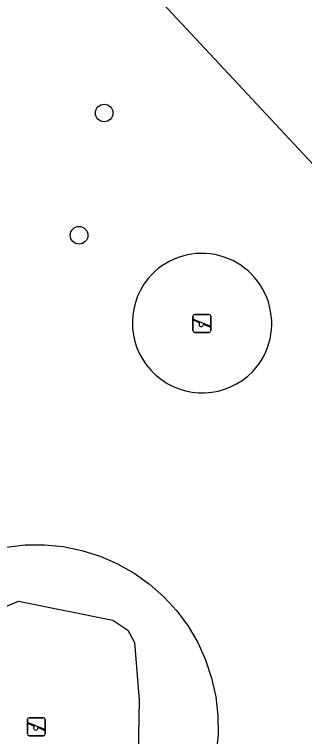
# Model space of a CAD drawing. Extents: x 157466 to 158888, y 383063 to 384677.
# Drawn here: x 158106.73 to 158122.87, y 384138.1 to 384178.22 of the extents above; entities that cross this region are included whole.
import ezdxf

# ---------------------------------------------------------------- set-up
doc = ezdxf.new("R2010")
doc.units = 0
for name, color, linetype in [('IMGEO_Boom', 7, 'Continuous'), ('IMGEO_Groenvoorziening', 7, 'Continuous'), ('IMGEO_Speelvoorziening', 7, 'Continuous'), ('IMGEO_Voetpad_open', 7, 'Continuous')]:
    doc.layers.add(name, color=color, linetype=linetype)

msp = doc.modelspace()

# ---------------------------------------------------------------- linework, layer by layer
at = {"layer": 'IMGEO_Boom'}
for centre in [(158111.723, 384172.742), (158110.327, 384165.948)]:
    msp.add_circle(centre, 0.489, dxfattribs=at)
at = {"layer": 'IMGEO_Groenvoorziening'}
for points in [[(158097.859, 384138.032), (158097.85, 384139.091), (158097.951, 384140.145), (158098.162, 384141.182), (158098.481, 384142.192), (158098.903, 384143.163), (158099.424, 384144.084), (158100.039, 384144.946), (158100.74, 384145.739), (158101.521, 384146.454), (158102.372, 384147.084), (158103.284, 384147.621), (158104.247, 384148.06), (158105.251, 384148.396), (158106.285, 384148.625), (158107.337, 384148.745), (158108.395, 384148.755), (158109.449, 384148.653), (158110.487, 384148.442)], [(158110.487, 384148.442), (158111.496, 384148.124), (158112.467, 384147.702), (158113.389, 384147.18), (158114.251, 384146.566), (158115.043, 384145.864), (158115.759, 384145.084), (158116.388, 384144.233), (158116.926, 384143.32), (158117.365, 384142.357), (158117.701, 384141.353), (158117.93, 384140.319), (158118.05, 384139.268), (158118.059, 384138.209), (158117.958, 384137.155)], [(158112.529, 384134.589), (158109.427, 384133.335), (158107.598, 384133.049), (158102.506, 384134.482), (158101.233, 384137.205), (158101.654, 384141.035), (158102.228, 384142.439), (158103.146, 384143.528), (158105.498, 384145.019), (158106.961, 384145.62), (158112.21, 384144.56), (158113.042, 384144.016), (158113.415, 384143.328), (158113.673, 384140.118), (158113.615, 384137.224), (158112.529, 384134.589)]]:
    msp.add_lwpolyline(points, dxfattribs=at)
for centre, radius, start, end in [((158117.154, 384161.052), 3.892, 316.8154, 140.1866), ((158117.186, 384161.088), 3.894, 140.908, 316.0939)]:
    msp.add_arc(centre, radius, start, end, dxfattribs=at)
at = {"layer": 'IMGEO_Speelvoorziening'}
for p, q in [((158116.659, 384160.652), (158116.659, 384161.452)), ((158116.659, 384161.452), (158116.659, 384160.652)), ((158116.759, 384161.552), (158117.549, 384161.552)), ((158117.549, 384161.552), (158116.759, 384161.552)), ((158117.649, 384161.452), (158117.649, 384160.652)), ((158117.649, 384160.652), (158117.649, 384161.452)), ((158117.042, 384161.08), (158116.703, 384161.217)), ((158116.728, 384161.277), (158117.604, 384160.924)), ((158117.58, 384160.864), (158117.24, 384161.001)), ((158117.549, 384160.552), (158116.759, 384160.552)), ((158116.759, 384160.552), (158117.549, 384160.552)), ((158107.455, 384138.25), (158107.455, 384139.05)), ((158107.455, 384139.05), (158107.455, 384138.25)), ((158107.555, 384139.15), (158108.345, 384139.15)), ((158108.345, 384139.15), (158107.555, 384139.15)), ((158108.445, 384139.05), (158108.445, 384138.25)), ((158108.445, 384138.25), (158108.445, 384139.05)), ((158107.838, 384138.678), (158107.499, 384138.815)), ((158107.524, 384138.875), (158108.4, 384138.522)), ((158108.376, 384138.462), (158108.036, 384138.599)), ((158108.345, 384138.15), (158107.555, 384138.15)), ((158107.555, 384138.15), (158108.345, 384138.15))]:
    msp.add_line(p, q, dxfattribs=at)
for centre, radius, start, end in [((158116.759, 384161.452), 0.1, 90, 180), ((158116.759, 384161.452), 0.1, 90, 180), ((158117.549, 384161.452), 0.1, 0, 90), ((158117.549, 384161.452), 0.1, 360, 90), ((158116.716, 384161.247), 0.0327, 68.078, 248.078), ((158117.121, 384160.99), 0.12, 130.9928, 5.1632), ((158116.759, 384160.652), 0.1, 180, 270), ((158116.759, 384160.652), 0.1, 180, 270), ((158117.549, 384160.652), 0.1, 270, 0), ((158117.549, 384160.652), 0.1, 270, 0), ((158117.592, 384160.894), 0.0327, 248.078, 68.078), ((158107.555, 384139.05), 0.1, 90, 180), ((158107.555, 384139.05), 0.1, 90, 180), ((158108.345, 384139.05), 0.1, 0, 90), ((158108.345, 384139.05), 0.1, 360, 90), ((158107.512, 384138.845), 0.0327, 68.078, 248.078), ((158107.917, 384138.588), 0.12, 130.9928, 5.1632), ((158107.555, 384138.25), 0.1, 180, 270), ((158107.555, 384138.25), 0.1, 180, 270), ((158108.345, 384138.25), 0.1, 270, 0), ((158108.345, 384138.25), 0.1, 270, 0), ((158108.388, 384138.492), 0.0327, 248.078, 68.078)]:
    msp.add_arc(centre, radius, start, end, dxfattribs=at)
at = {"layer": 'IMGEO_Voetpad_open'}
msp.add_lwpolyline([(158110.84, 384183.421), (158110.819, 384183.299), (158158.849, 384131.917)], dxfattribs=at)

doc.saveas('drawing.dxf')
